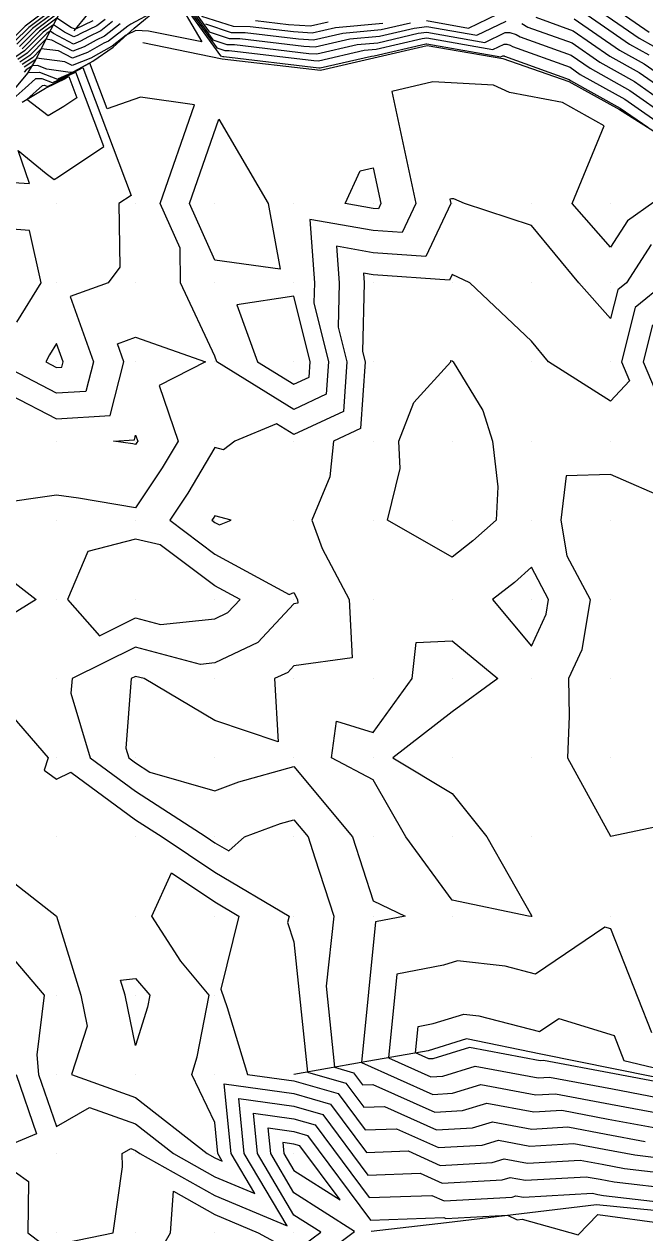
# Model space of a CAD drawing. Extents: x 2188792 to 2191981, y 386090 to 389710.
# Drawn here: x 2189405.9 to 2189484.3, y 386400 to 386552.7 of the extents above; entities that cross this region are included whole.
import ezdxf

# ---------------------------------------------------------------- set-up
doc = ezdxf.new("R2010")
doc.units = 0
for name, color, linetype in [('DTM Contours Major', 7, 'Continuous'), ('DTM Contours Minor', 7, 'Continuous'), ('Exist DTM QL2 LIDAR Elevation Point', 7, 'Continuous'), ('PH Exist DTM Breakline', 7, 'Continuous')]:
    doc.layers.add(name, color=color, linetype=linetype)

msp = doc.modelspace()

# ---------------------------------------------------------------- linework, layer by layer
at = {"layer": 'DTM Contours Major'}
for points in [[(2189425.41, 386557.13), (2189429.29, 386551.74), (2189431.81, 386550.93), (2189433.15, 386550.91), (2189441.23, 386549.95), (2189442.69, 386549.85), (2189447.07, 386550.86), (2189450.79, 386551.21), (2189455.2, 386552.23), (2189456.77, 386552.44), (2189463.09, 386551.33), (2189466.8, 386553.11)], [(2189475.79, 386558.03), (2189484.86, 386551.73)], [(2189410.1, 386554.01), (2189407.41, 386552.01), (2189405.32, 386549.91)], [(2189422.37, 386554.31), (2189419.38, 386552.72), (2189419, 386552.48), (2189416.56, 386550.59), (2189415.99, 386550.31), (2189413.9, 386549.16), (2189412.02, 386548.41), (2189410.24, 386549.35), (2189408.07, 386549.61), (2189406.95, 386548.48), (2189405.64, 386547.61)], [(2189468.81, 386552.79), (2189469.57, 386552.36), (2189475.15, 386550.35), (2189478.66, 386547.91), (2189483.03, 386545.48), (2189487.34, 386542.47)], [(2189406.23, 386543.19), (2189408.21, 386544.99), (2189408.47, 386545), (2189408.87, 386544.84), (2189411.06, 386545.9), (2189411.29, 386545.98), (2189411.56, 386546.12), (2189412.58, 386543.43), (2189410.94, 386542.34), (2189408.93, 386541.13), (2189406.23, 386543.19)], [(2189485.31, 386514.75), (2189484.13, 386510.05), (2189487.15, 386502.91)], [(2189453.25, 386500.05), (2189455.14, 386504.92), (2189459.81, 386510.05), (2189459.83, 386510.23), (2189460, 386510.18), (2189460.13, 386510.05), (2189463.86, 386503.91), (2189465.07, 386500.05), (2189465.76, 386494.29), (2189465.55, 386490.05), (2189462.6, 386487.45), (2189460, 386485.41), (2189451.84, 386490.05), (2189453.44, 386496.61), (2189453.25, 386500.05)], [(2189487.53, 386492.53), (2189480, 386495.82), (2189474.39, 386495.66), (2189473.72, 386490.05), (2189474.47, 386485.58), (2189477.42, 386480.05), (2189476.36, 386473.69), (2189474.69, 386470.05), (2189474.76, 386465.29), (2189474.57, 386460.05), (2189480, 386450.13), (2189488.2, 386451.85)], [(2189400, 386439.9), (2189408.42, 386430.04), (2189407.5, 386422.54), (2189407.74, 386420.04), (2189410, 386413.47), (2189414.16, 386415.88), (2189420, 386413.8), (2189424.77, 386410.04), (2189430, 386407.11), (2189435.05, 386405), (2189432.06, 386410.04), (2189431.19, 386418.85), (2189440, 386417.64), (2189444.61, 386416.3), (2189449.17, 386410.18), (2189454.44, 386410.38), (2189458.49, 386408.56), (2189465.05, 386408.92), (2189466.57, 386409.39), (2189469.52, 386408.84), (2189476.16, 386409.22), (2189478.93, 386408.7), (2189481.76, 386408.17), (2189488.64, 386407.36)], [(2189485.21, 386425.28), (2189480.05, 386438.43), (2189479.3, 386438.66), (2189470.51, 386432.73), (2189466.67, 386433.72), (2189460.66, 386434.4), (2189458.89, 386433.86), (2189453, 386432.71), (2189451.96, 386422.16), (2189457.3, 386419.76), (2189458.79, 386419.84), (2189462.9, 386421.1), (2189470.84, 386419.62), (2189472.28, 386419.7), (2189480.25, 386418.21), (2189488.35, 386416.68)]]:
    msp.add_lwpolyline(points, dxfattribs=at)
at = {"layer": 'DTM Contours Minor'}
for points in [[(2189424.69, 386556.77), (2189428.38, 386550.49), (2189421.61, 386551.82), (2189420.02, 386551.91), (2189418.81, 386551.32), (2189417.05, 386549.95), (2189416.96, 386549.9), (2189414.33, 386548.45), (2189411.96, 386547.5), (2189411.06, 386547.98), (2189407.48, 386548.41), (2189407.27, 386548.19), (2189405.91, 386547.28)], [(2189424.87, 386556.86), (2189430.72, 386548.72), (2189431.01, 386548.63), (2189431.16, 386548.63), (2189443.16, 386547.2), (2189443.3, 386547.19), (2189449.8, 386548.7), (2189450.15, 386548.73), (2189456.67, 386550.24), (2189456.81, 386550.26), (2189466.14, 386548.61), (2189466.41, 386548.74), (2189466.48, 386548.74), (2189466.56, 386548.72), (2189466.62, 386548.69), (2189474.76, 386545.74), (2189474.94, 386545.62), (2189481.22, 386542.13), (2189484.7, 386539.7)], [(2189425.05, 386556.95), (2189430.24, 386549.73), (2189431.28, 386549.4), (2189431.83, 386549.39), (2189442.52, 386548.12), (2189443.09, 386548.08), (2189448.89, 386549.42), (2189450.37, 386549.56), (2189456.18, 386550.9), (2189456.8, 386550.98), (2189465.12, 386549.52), (2189466.54, 386550.2), (2189466.88, 386550.2), (2189467.31, 386550.07), (2189467.6, 386549.91), (2189474.89, 386547.28), (2189476.18, 386546.38), (2189481.82, 386543.25), (2189487.39, 386539.35)], [(2189425.23, 386557.04), (2189429.77, 386550.73), (2189431.54, 386550.16), (2189432.49, 386550.15), (2189441.87, 386549.03), (2189442.89, 386548.96), (2189447.98, 386550.14), (2189450.58, 386550.38), (2189455.69, 386551.57), (2189456.78, 386551.71), (2189464.11, 386550.42), (2189466.67, 386551.66), (2189467.28, 386551.66), (2189468.06, 386551.43), (2189468.59, 386551.14), (2189475.02, 386548.81), (2189477.42, 386547.15), (2189482.42, 386544.36), (2189487.36, 386540.91)], [(2189475.66, 386556.49), (2189483.62, 386550.97), (2189485.43, 386549.96)], [(2189408.23, 386554.1), (2189406.04, 386552.48), (2189404.34, 386550.77)], [(2189408.85, 386554.07), (2189406.49, 386552.32), (2189404.67, 386550.49)], [(2189409.47, 386554.04), (2189406.95, 386552.17), (2189404.99, 386550.2)], [(2189428.33, 386553.75), (2189432.34, 386552.46), (2189434.48, 386552.44), (2189439.95, 386551.79), (2189442.29, 386551.62), (2189445.25, 386552.3), (2189451.21, 386552.87)], [(2189456.75, 386553.17), (2189462.07, 386552.23), (2189466.93, 386554.57)], [(2189475.53, 386554.96), (2189482.38, 386550.2), (2189484.83, 386548.84)], [(2189416.14, 386553.33), (2189415.09, 386552.52), (2189413.09, 386551.54), (2189412.62, 386551.28), (2189412.2, 386551.11), (2189411.03, 386551.73), (2189409.62, 386552.66), (2189408.32, 386551.7), (2189405.97, 386549.34), (2189404.85, 386548.59)], [(2189417.09, 386553.05), (2189415.58, 386551.88), (2189414.06, 386551.13), (2189413.05, 386550.57), (2189412.14, 386550.21), (2189409.62, 386551.55), (2189409.18, 386551.84), (2189408.77, 386551.54), (2189406.29, 386549.05), (2189405.12, 386548.27)], [(2189418.04, 386552.76), (2189416.07, 386551.23), (2189415.02, 386550.72), (2189413.48, 386549.86), (2189412.08, 386549.31), (2189409.42, 386550.72), (2189408.66, 386550.81), (2189406.62, 386548.77), (2189405.38, 386547.94)], [(2189414.6, 386553.16), (2189412.42, 386552.09), (2189411.91, 386552.27), (2189410.06, 386553.48), (2189407.86, 386551.85), (2189405.64, 386549.63)], [(2189428.81, 386552.75), (2189432.08, 386551.69), (2189433.82, 386551.68), (2189440.59, 386550.87), (2189442.49, 386550.73), (2189446.16, 386551.58), (2189451, 386552.04), (2189454.71, 386552.9)], [(2189435.14, 386553.2), (2189439.31, 386552.7), (2189442.08, 386552.5), (2189444.34, 386553.02)], [(2189470.56, 386553.59), (2189475.27, 386551.89), (2189479.9, 386548.67), (2189483.63, 386546.6), (2189487.31, 386544.03)], [(2189475.4, 386553.42), (2189481.14, 386549.44), (2189484.23, 386547.72), (2189487.28, 386545.59)], [(2189488.78, 386532.59), (2189482.16, 386527.9), (2189480, 386524.56), (2189475.16, 386530.05), (2189479.2, 386539.89), (2189473.92, 386542.83), (2189467.24, 386544.08), (2189465.2, 386545.01), (2189457.55, 386545.43), (2189452.37, 386544.23), (2189455.4, 386530.05), (2189453.67, 386526.39), (2189450, 386526.64), (2189442, 386528.06), (2189442.58, 386520.05), (2189442.53, 386517.53), (2189444.38, 386510.05), (2189444.08, 386505.97), (2189440, 386504.06), (2189430.26, 386510.05), (2189430, 386510.77), (2189425.65, 386520.05), (2189425.61, 386524.44), (2189423.1, 386530.05), (2189427.44, 386542.53), (2189420.6, 386543.52), (2189416.38, 386542.05), (2189414.21, 386547.8), (2189412.07, 386546.67), (2189411.9, 386546.6), (2189411.87, 386546.62), (2189411.73, 386546.63), (2189408.76, 386547.02), (2189407.58, 386547.49), (2189406.95, 386547.47), (2189406.17, 386546.95), (2189405.91, 386546.65)], [(2189409.7, 386533.11), (2189410.26, 386533.45), (2189416, 386537.26), (2189412.44, 386546.68), (2189411.49, 386546.18), (2189410.68, 386545.88), (2189409.49, 386545.31), (2189408.17, 386545.83), (2189407.33, 386545.81), (2189406.04, 386544.64), (2189403.01, 386541.93), (2189402.14, 386540.91), (2189398.67, 386538.7), (2189398.5, 386538.45), (2189395.26, 386535.26), (2189394.09, 386533.59), (2189395.91, 386533.35), (2189401.87, 386532.91), (2189406.58, 386532.61), (2189405.16, 386536.76), (2189408.71, 386533.87), (2189409.7, 386533.11)], [(2189401.81, 386541.16), (2189406.41, 386546.59), (2189406.43, 386546.61), (2189406.44, 386546.62)], [(2189406.44, 386546.62), (2189407.87, 386546.66), (2189410.12, 386545.77), (2189410.31, 386545.87), (2189411.7, 386546.38), (2189413.33, 386547.24), (2189419.43, 386531.08), (2189417.88, 386530.05), (2189418.01, 386522.04), (2189416.51, 386520.05), (2189411.71, 386518.34), (2189414.67, 386510.05), (2189413.72, 386506.33), (2189410, 386506.11), (2189402.38, 386510.05)], [(2189426.81, 386530.05), (2189430.53, 386540.72), (2189436.76, 386530.05), (2189438.27, 386521.78), (2189430, 386522.93), (2189426.81, 386530.05)], [(2189450, 386529.43), (2189446.49, 386530.05), (2189448.38, 386534.18), (2189450.02, 386534.56), (2189450.99, 386530.05), (2189450.67, 386529.39), (2189450, 386529.43)], [(2189485.15, 386524.91), (2189482.02, 386520.05), (2189480.91, 386519.15), (2189480, 386515.56), (2189475.98, 386520.05), (2189470, 386527.29), (2189461.54, 386530.05), (2189460.21, 386530.66), (2189459.9, 386530.68), (2189459.69, 386530.63), (2189459.82, 386530.05), (2189456.67, 386523.39), (2189450, 386523.85), (2189445.39, 386524.66), (2189445.73, 386520.05), (2189445.6, 386514.45), (2189446.69, 386510.05), (2189446.24, 386503.81), (2189440, 386500.9), (2189437.81, 386502.24), (2189432.55, 386500.05), (2189431.09, 386498.96), (2189430, 386499.26), (2189426.58, 386493.47), (2189424.3, 386490.05), (2189430, 386485.79), (2189439.38, 386480.67), (2189440, 386480.92), (2189440.46, 386480.05), (2189440.49, 386479.56), (2189440, 386479.5), (2189435.43, 386474.62), (2189430, 386472.04), (2189428.2, 386471.85), (2189420, 386474.04), (2189411.96, 386470.05), (2189411.82, 386468.23), (2189414.24, 386460.05), (2189420, 386455.81), (2189428.92, 386450.05), (2189430, 386449.32), (2189431.76, 386448.28), (2189433.77, 386450.05), (2189438.32, 386451.73), (2189440, 386452.21), (2189441.8, 386450.05), (2189442.65, 386447.4), (2189445.04, 386440.05), (2189444.06, 386431.18), (2189445.12, 386420.95), (2189447.52, 386420.25), (2189448.65, 386418.74), (2189449.95, 386418.79), (2189457.78, 386415.28), (2189461.29, 386415.48), (2189464.37, 386416.41), (2189470.31, 386415.31), (2189473.83, 386415.51), (2189479.72, 386414.4), (2189485.71, 386413.28)], [(2189404.97, 386515.08), (2189408.08, 386520.05), (2189406.6, 386526.66), (2189397.76, 386527.32)], [(2189486.94, 386520.05), (2189483.11, 386516.95), (2189481.38, 386510.05), (2189482.38, 386507.68), (2189480, 386505.08), (2189472.18, 386510.05), (2189470, 386512.66), (2189462.21, 386520.05), (2189460, 386521.09), (2189459.67, 386520.39), (2189450, 386521.05), (2189448.79, 386521.27), (2189448.88, 386520.05), (2189448.68, 386511.37), (2189449.01, 386510.05), (2189448.4, 386501.65), (2189444.98, 386500.05), (2189444.52, 386495.53), (2189442.25, 386490.05), (2189443.55, 386486.5), (2189446.96, 386480.05), (2189447.37, 386472.68), (2189440, 386471.67), (2189439.21, 386470.83), (2189437.56, 386470.05), (2189438, 386462.05), (2189430, 386464.77), (2189421.07, 386470.05), (2189420, 386470.33), (2189419.43, 386470.05), (2189418.77, 386461.28), (2189419.13, 386460.05), (2189420, 386459.41), (2189421.8, 386458.25), (2189430, 386455.88), (2189433.04, 386457.01), (2189440, 386458.96), (2189447.41, 386450.05), (2189450, 386441.99), (2189454.05, 386440.05), (2189450.3, 386439.31), (2189448.54, 386421.55), (2189457.54, 386417.52), (2189460.04, 386417.66), (2189463.63, 386418.76), (2189470.58, 386417.46), (2189473.06, 386417.61), (2189479.99, 386416.3), (2189487.03, 386414.98)], [(2189441.93, 386508.13), (2189442.06, 386510.05), (2189440, 386518.38), (2189432.8, 386517.25), (2189435.41, 386510.05), (2189440, 386507.23), (2189441.93, 386508.13)], [(2189418.52, 386510.05), (2189417.69, 386512.36), (2189420, 386513.18), (2189428.84, 386510.05), (2189422.98, 386507.08), (2189425.36, 386500.05), (2189423.37, 386496.68), (2189420, 386491.62), (2189412.78, 386492.83), (2189410, 386493.23), (2189402.02, 386492.07), (2189402.53, 386500.05), (2189404.16, 386505.89), (2189410, 386502.87), (2189416.78, 386503.27), (2189418.52, 386510.05)], [(2189410, 386512.37), (2189409.11, 386510.94), (2189408.65, 386510.05), (2189410, 386509.35), (2189410.66, 386509.39), (2189410.83, 386510.05), (2189410, 386512.37)], [(2189419.84, 386500.21), (2189420, 386500.82), (2189420.26, 386500.05), (2189420.16, 386499.89), (2189420, 386499.64), (2189419.65, 386499.7), (2189417.2, 386500.05), (2189419.84, 386500.21)], [(2189432.06, 386490.05), (2189430, 386490.63), (2189429.79, 386490.26), (2189429.64, 386490.05), (2189430, 386489.78), (2189430.59, 386489.46), (2189432.06, 386490.05)], [(2189431.65, 386478.4), (2189433.19, 386480.05), (2189430, 386481.79), (2189423.1, 386486.95), (2189420, 386487.66), (2189413.94, 386486.11), (2189411.39, 386480.05), (2189415.42, 386475.47), (2189420, 386477.74), (2189423.14, 386476.9), (2189430, 386477.62), (2189431.65, 386478.4)], [(2189400, 386485.75), (2189407.44, 386480.05), (2189402.83, 386477.21)], [(2189471.86, 386478.2), (2189472.16, 386480.05), (2189470, 386484.11), (2189467.85, 386482.21), (2189465.1, 386480.05), (2189470, 386474.16), (2189471.86, 386478.2)], [(2189469.98, 386440.01), (2189469.64, 386440.05), (2189460, 386442.04), (2189454.13, 386450.05), (2189450, 386457.25), (2189444.74, 386460.05), (2189445.37, 386464.68), (2189450, 386463.24), (2189454.94, 386470.05), (2189455.45, 386474.61), (2189460, 386474.83), (2189465.77, 386470.05), (2189460, 386465.85), (2189452.49, 386460.05), (2189460, 386455.53), (2189464.35, 386450.05), (2189470, 386440.12), (2189470.07, 386440.05), (2189470.01, 386440), (2189469.98, 386440.01)], [(2189401.97, 386468.07), (2189408.95, 386460.05), (2189408.45, 386458.5), (2189410, 386457.36), (2189411.8, 386458.24), (2189420, 386452.22), (2189423.36, 386450.05), (2189430, 386445.58), (2189439.39, 386440.05), (2189439.19, 386439.23), (2189440, 386436.79), (2189441.71, 386420.35), (2189446.55, 386418.93), (2189448.82, 386415.89), (2189451.44, 386415.99), (2189458.02, 386413.04), (2189462.54, 386413.29), (2189465.1, 386414.07), (2189470.05, 386413.15), (2189474.61, 386413.41), (2189479.46, 386412.5), (2189484.39, 386411.57)], [(2189400, 386447.84), (2189410, 386440.05), (2189410, 386440.04), (2189413.08, 386430.04), (2189413.89, 386426.15), (2189411.88, 386420.04), (2189420, 386417.15), (2189429.02, 386410.04), (2189430, 386409.49), (2189430.94, 386409.1), (2189430.39, 386410.04), (2189430, 386413.97), (2189427.08, 386420.04), (2189427.77, 386422.28), (2189429.3, 386430.04), (2189425.7, 386434.35), (2189422.05, 386440.05), (2189424.53, 386445.52), (2189430, 386441.84), (2189433.04, 386440.05), (2189430.78, 386430.83), (2189431.57, 386428.48), (2189434.15, 386420.04), (2189440, 386419.24), (2189445.58, 386417.62), (2189448.99, 386413.03), (2189452.94, 386413.18), (2189458.25, 386410.8), (2189463.8, 386411.11), (2189465.84, 386411.73), (2189469.79, 386410.99), (2189475.38, 386411.32), (2189479.2, 386410.6), (2189483.08, 386409.87), (2189488.85, 386409.19)], [(2189420, 386423.68), (2189418.67, 386430.04), (2189418.08, 386431.97), (2189420, 386432.18), (2189421.79, 386430.04), (2189421.49, 386428.55), (2189420, 386423.68)], [(2189461.46, 386427.65), (2189463.36, 386427.44), (2189471.01, 386425.45), (2189473.48, 386427.11), (2189480.47, 386424.96), (2189481.7, 386421.81), (2189489.98, 386419.84), (2189498.59, 386418.09), (2189498.68, 386418.07), (2189499.56, 386417.79), (2189498.67, 386417.94), (2189498.64, 386417.95), (2189489.93, 386418.36), (2189489.66, 386418.39), (2189480.51, 386420.11), (2189471.51, 386421.8), (2189471.11, 386421.78), (2189462.16, 386423.44), (2189457.53, 386422.03), (2189457.06, 386422), (2189455.37, 386422.76), (2189455.7, 386426.1), (2189457.57, 386426.47), (2189461.46, 386427.65)], [(2189404.91, 386420.04), (2189407.49, 386412.55), (2189401.5, 386410.04), (2189406.46, 386406.51), (2189406.39, 386400.04), (2189410, 386397.3)], [(2189411.23, 386398.81), (2189417.16, 386400.04), (2189418.33, 386408.37), (2189418.28, 386410.04), (2189419.37, 386410.67), (2189420, 386410.45), (2189420.51, 386410.04), (2189430, 386404.73), (2189439.15, 386400.9), (2189433.73, 386410.04), (2189433.05, 386417), (2189440, 386416.04), (2189443.64, 386414.98), (2189449.34, 386407.33), (2189455.94, 386407.57), (2189458.73, 386406.32), (2189466.3, 386406.74), (2189467.31, 386407.04), (2189469.26, 386406.68), (2189476.93, 386407.12), (2189478.67, 386406.8), (2189480.44, 386406.46), (2189488.42, 386405.53)], [(2189422.79, 386397.25), (2189424.41, 386400.04), (2189424.77, 386405.28), (2189430, 386402.34), (2189435.49, 386400.04), (2189440, 386397.57), (2189443.39, 386400.11), (2189440, 386402.28), (2189435.4, 386410.04), (2189434.9, 386415.14), (2189440, 386414.44), (2189442.67, 386413.67), (2189449.51, 386404.48), (2189457.43, 386404.77), (2189458.97, 386404.08), (2189467.55, 386404.55), (2189468.05, 386404.7), (2189468.99, 386404.52), (2189477.7, 386405.03), (2189478.41, 386404.89), (2189479.12, 386404.76), (2189488.21, 386403.7)], [(2189440, 386394.45), (2189447.67, 386400.19), (2189440, 386405.1), (2189437.07, 386410.04), (2189436.75, 386413.29), (2189440, 386412.84), (2189441.7, 386412.35), (2189449.69, 386401.62), (2189458.93, 386401.97), (2189459.21, 386401.84), (2189466.97, 386402.27), (2189468.19, 386401.68), (2189468.82, 386401.75), (2189475.91, 386399.78), (2189478.39, 386402.36), (2189487.12, 386401.15)], [(2189440.73, 386411.03), (2189440, 386411.25), (2189438.61, 386411.44), (2189438.74, 386410.04), (2189440, 386407.92), (2189445.82, 386404.19), (2189440.73, 386411.03)]]:
    msp.add_lwpolyline(points, dxfattribs=at)
at = {"layer": 'Exist DTM QL2 LIDAR Elevation Point'}
for p, q in [((2189410, 386530.05), (2189410, 386530.05)), ((2189420, 386530.05), (2189420, 386530.05)), ((2189430, 386530.05), (2189430, 386530.05)), ((2189440, 386530.05), (2189440, 386530.05)), ((2189450, 386530.05), (2189450, 386530.05)), ((2189460, 386530.05), (2189460, 386530.05)), ((2189470, 386530.05), (2189470, 386530.05)), ((2189480, 386530.05), (2189480, 386530.05)), ((2189410, 386520.05), (2189410, 386520.05)), ((2189420, 386520.05), (2189420, 386520.05)), ((2189430, 386520.05), (2189430, 386520.05)), ((2189440, 386520.05), (2189440, 386520.05)), ((2189450, 386520.05), (2189450, 386520.05)), ((2189460, 386520.05), (2189460, 386520.05)), ((2189470, 386520.05), (2189470, 386520.05)), ((2189480, 386520.05), (2189480, 386520.05)), ((2189410, 386510.05), (2189410, 386510.05)), ((2189420, 386510.05), (2189420, 386510.05)), ((2189430, 386510.05), (2189430, 386510.05)), ((2189440, 386510.05), (2189440, 386510.05)), ((2189450, 386510.05), (2189450, 386510.05)), ((2189460, 386510.05), (2189460, 386510.05)), ((2189470, 386510.05), (2189470, 386510.05)), ((2189480, 386510.05), (2189480, 386510.05)), ((2189410, 386500.05), (2189410, 386500.05)), ((2189420, 386500.05), (2189420, 386500.05)), ((2189430, 386500.05), (2189430, 386500.05)), ((2189440, 386500.05), (2189440, 386500.05)), ((2189450, 386500.05), (2189450, 386500.05)), ((2189460, 386500.05), (2189460, 386500.05)), ((2189470, 386500.05), (2189470, 386500.05)), ((2189480, 386500.05), (2189480, 386500.05)), ((2189410, 386490.05), (2189410, 386490.05)), ((2189420, 386490.05), (2189420, 386490.05)), ((2189430, 386490.05), (2189430, 386490.05)), ((2189440, 386490.05), (2189440, 386490.05)), ((2189450, 386490.05), (2189450, 386490.05)), ((2189460, 386490.05), (2189460, 386490.05)), ((2189470, 386490.05), (2189470, 386490.05)), ((2189480, 386490.05), (2189480, 386490.05)), ((2189410, 386480.05), (2189410, 386480.05)), ((2189420, 386480.05), (2189420, 386480.05)), ((2189430, 386480.05), (2189430, 386480.05)), ((2189440, 386480.05), (2189440, 386480.05)), ((2189450, 386480.05), (2189450, 386480.05)), ((2189460, 386480.05), (2189460, 386480.05)), ((2189470, 386480.05), (2189470, 386480.05)), ((2189480, 386480.05), (2189480, 386480.05)), ((2189410, 386470.05), (2189410, 386470.05)), ((2189420, 386470.05), (2189420, 386470.05)), ((2189430, 386470.05), (2189430, 386470.05)), ((2189440, 386470.05), (2189440, 386470.05)), ((2189450, 386470.05), (2189450, 386470.05)), ((2189460, 386470.05), (2189460, 386470.05)), ((2189470, 386470.05), (2189470, 386470.05)), ((2189480, 386470.05), (2189480, 386470.05)), ((2189410, 386460.05), (2189410, 386460.05)), ((2189420, 386460.05), (2189420, 386460.05)), ((2189430, 386460.05), (2189430, 386460.05)), ((2189440, 386460.05), (2189440, 386460.05)), ((2189450, 386460.05), (2189450, 386460.05)), ((2189460, 386460.05), (2189460, 386460.05)), ((2189470, 386460.05), (2189470, 386460.05)), ((2189480, 386460.05), (2189480, 386460.05)), ((2189410, 386450.05), (2189410, 386450.05)), ((2189420, 386450.05), (2189420, 386450.05)), ((2189430, 386450.05), (2189430, 386450.05)), ((2189440, 386450.05), (2189440, 386450.05)), ((2189450, 386450.05), (2189450, 386450.05)), ((2189460, 386450.05), (2189460, 386450.05)), ((2189470, 386450.05), (2189470, 386450.05)), ((2189480, 386450.05), (2189480, 386450.05)), ((2189410, 386440.05), (2189410, 386440.05)), ((2189420, 386440.05), (2189420, 386440.05)), ((2189430, 386440.05), (2189430, 386440.05)), ((2189440, 386440.05), (2189440, 386440.05)), ((2189450, 386440.05), (2189450, 386440.05)), ((2189460, 386440.05), (2189460, 386440.05)), ((2189470, 386440.05), (2189470, 386440.05)), ((2189480, 386440.05), (2189480, 386440.05)), ((2189410, 386430.04), (2189410, 386430.04)), ((2189420, 386430.04), (2189420, 386430.04)), ((2189430, 386430.04), (2189430, 386430.04)), ((2189410, 386420.04), (2189410, 386420.04)), ((2189420, 386420.04), (2189420, 386420.04)), ((2189430, 386420.04), (2189430, 386420.04)), ((2189410, 386410.04), (2189410, 386410.04)), ((2189420, 386410.04), (2189420, 386410.04)), ((2189430, 386410.04), (2189430, 386410.04)), ((2189440, 386410.04), (2189440, 386410.04)), ((2189410, 386400.04), (2189410, 386400.04)), ((2189420, 386400.04), (2189420, 386400.04)), ((2189430, 386400.04), (2189430, 386400.04)), ((2189440, 386400.04), (2189440, 386400.04))]:
    msp.add_line(p, q, dxfattribs=at)
at = {"layer": 'PH Exist DTM Breakline'}
for points in [[(2189406.43, 386546.63), (2189407.35, 386548.13), (2189408.98, 386551.47), (2189410.33, 386553.99), (2189411.13, 386555.58), (2189411.9, 386556.96), (2189413.07, 386558.73), (2189414.23, 386560.46), (2189415.44, 386562.34), (2189416.26, 386563.54), (2189417.69, 386565.33), (2189418.89, 386566.89), (2189420.42, 386568.8), (2189421.61, 386570.41), (2189422.91, 386571.5), (2189424.43, 386573.22)], [(2189412.25, 386551.89), (2189413.97, 386553.98), (2189415.97, 386556.36), (2189419.13, 386560.01), (2189420.61, 386561.86), (2189421.82, 386563.97), (2189423.23, 386566.21), (2189423.99, 386567.69), (2189424.05, 386567.77)], [(2189410.24, 386545.86), (2189411.9, 386546.58), (2189414.58, 386548.03), (2189417.15, 386549.82), (2189419.83, 386552.23), (2189423.14, 386554.94), (2189424.56, 386556.71), (2189426.57, 386559.95)], [(2189420.91, 386550.4), (2189430.91, 386548.33), (2189443.36, 386546.91), (2189450.09, 386548.47), (2189456.82, 386550.03), (2189466.38, 386548.4), (2189474.74, 386545.5), (2189481.12, 386541.95), (2189487.42, 386537.98), (2189493.71, 386534.02), (2189500.01, 386530.05), (2189508.19, 386528.68), (2189516.38, 386527.31), (2189524.57, 386525.94), (2189537.76, 386524.22), (2189550.01, 386520.05)], [(2189405.68, 386542.86), (2189408.6, 386544.64), (2189411.21, 386545.9)], [(2189518.94, 386413.48), (2189512.18, 386414.98), (2189505.42, 386416.48), (2189498.67, 386417.98), (2189489.98, 386418.8), (2189480.59, 386420.71), (2189471.21, 386422.62), (2189461.82, 386424.53), (2189456.95, 386423.04), (2189448.48, 386421.54), (2189440, 386420.04)], [(2189449.77, 386400.23), (2189459.26, 386401.35), (2189468.74, 386402.48), (2189478.23, 386403.6), (2189488.09, 386402.65), (2189497.94, 386401.71), (2189505.3, 386401.15), (2189512.65, 386400.6), (2189520.01, 386400.04)]]:
    msp.add_lwpolyline(points, dxfattribs=at)

doc.saveas('drawing.dxf')
